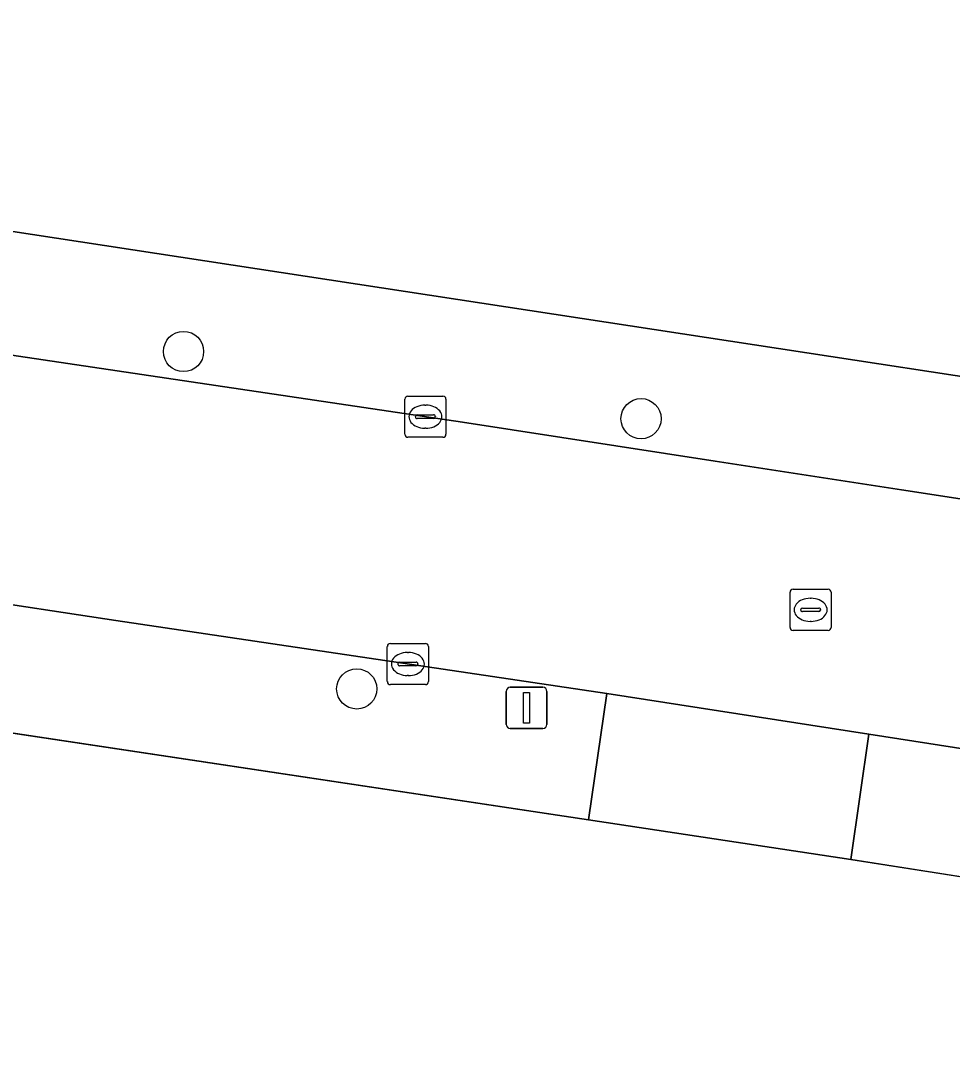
# Model space of a CAD drawing. Extents: x 161483 to 162250, y 379484 to 380833.
# Drawn here: x 161670.56 to 161693.19, y 380437.87 to 380463.15 of the extents above; entities that cross this region are included whole.
import ezdxf

# ---------------------------------------------------------------- set-up
doc = ezdxf.new("R2010")
doc.units = 0
for name, color, linetype in [('IMGEO_Boom', 7, 'Continuous'), ('IMGEO_Erf', 7, 'Continuous'), ('IMGEO_Kolk', 7, 'Continuous'), ('IMGEO_Lichtmast', 7, 'Continuous'), ('IMGEO_Rijbaan_lokaal_open', 7, 'Continuous'), ('IMGEO_Rioolput', 7, 'Continuous'), ('IMGEO_Voetpad_open', 7, 'Continuous')]:
    doc.layers.add(name, color=color, linetype=linetype)

msp = doc.modelspace()

# ---------------------------------------------------------------- linework, layer by layer
at = {"layer": 'IMGEO_Boom'}
for centre in [(161674.512, 380455.113), (161685.632, 380453.481), (161678.722, 380446.917)]:
    msp.add_circle(centre, 0.489, dxfattribs=at)
at = {"layer": 'IMGEO_Erf'}
for points in [[(161746.578, 380565.893), (161701.408, 380572.822), (161675.834, 380576.755), (161672.785, 380556.708), (161672.018, 380551.67), (161669.47, 380534.918), (161668.107, 380525.958), (161665.107, 380506.236), (161664.729, 380506.368), (161663.777, 380500), (161663.405, 380497.51), (161661.323, 380483.575), (161659.867, 380473.831), (161659.847, 380473.707), (161657.766, 380460.798), (161657.736, 380460.494), (161657.919, 380460.405), (161659.307, 380459.731), (161660.495, 380459.537), (161723.59, 380449.899)], [(162078.957, 380365.04), (162051.567, 380370.414), (162025.006, 380376.148), (162000, 380382.025), (161995.099, 380383.252), (161959.315, 380392.214), (161910.21, 380403.651), (161910.18, 380403.657), (161870.617, 380411.917), (161833.133, 380419.277), (161827.383, 380420.325), (161803.575, 380424.662), (161764.511, 380431.266), (161690.732, 380442.772), (161684.352, 380443.733), (161658.891, 380447.568)]]:
    msp.add_lwpolyline(points, dxfattribs=at)
at = {"layer": 'IMGEO_Kolk'}
for p, q in [((161679.889, 380453.104), (161679.889, 380453.956)), ((161679.964, 380454.03), (161680.816, 380454.03)), ((161680.89, 380453.956), (161680.89, 380453.104)), ((161680.377, 380453.81), (161680.402, 380453.81)), ((161680.148, 380453.524), (161680.148, 380453.536)), ((161680.586, 380453.487), (161680.188, 380453.487)), ((161680.191, 380453.573), (161680.589, 380453.573)), ((161680.632, 380453.536), (161680.632, 380453.524)), ((161680.4, 380453.25), (161680.375, 380453.25)), ((161680.816, 380453.03), (161679.964, 380453.03)), ((161679.465, 380447.096), (161679.465, 380447.948)), ((161679.54, 380448.022), (161680.392, 380448.022)), ((161680.466, 380447.948), (161680.466, 380447.096)), ((161679.953, 380447.802), (161679.978, 380447.802)), ((161679.724, 380447.516), (161679.724, 380447.528)), ((161680.162, 380447.479), (161679.764, 380447.479)), ((161679.767, 380447.565), (161680.165, 380447.565)), ((161680.208, 380447.528), (161680.208, 380447.516)), ((161679.976, 380447.242), (161679.951, 380447.242)), ((161680.392, 380447.022), (161679.54, 380447.022))]:
    msp.add_line(p, q, dxfattribs=at)
for points in [[(161679.889, 380453.104), (161679.889, 380453.956)], [(161679.964, 380454.03), (161680.816, 380454.03)], [(161680.89, 380453.956), (161680.89, 380453.104)], [(161680.816, 380453.03), (161679.964, 380453.03)], [(161679.465, 380447.096), (161679.465, 380447.948)], [(161679.54, 380448.022), (161680.392, 380448.022)], [(161680.466, 380447.948), (161680.466, 380447.096)], [(161680.392, 380447.022), (161679.54, 380447.022)]]:
    msp.add_lwpolyline(points, dxfattribs=at)
for centre, radius, start, end in [((161679.966, 380453.954), 0.0765, 91.552, 178.448), ((161679.966, 380453.954), 0.0765, 91.552, 178.448), ((161680.814, 380453.954), 0.0765, 1.552, 88.448), ((161680.814, 380453.954), 0.0765, 1.552, 88.448), ((161680.188, 380453.533), 0.0403, 85.8775, 175.7526), ((161680.185, 380453.523), 0.0366, 178.938, 274.7102), ((161680.589, 380453.53), 0.043, 264.8664, 352.4533), ((161680.593, 380453.535), 0.0386, 1.7309, 96.639), ((161679.966, 380453.106), 0.0765, 181.552, 268.448), ((161679.966, 380453.106), 0.0765, 181.552, 268.448), ((161680.814, 380453.106), 0.0765, 271.552, 358.448), ((161680.814, 380453.106), 0.0765, 271.552, 358.448), ((161679.542, 380447.946), 0.0765, 91.552, 178.448), ((161679.542, 380447.946), 0.0765, 91.552, 178.448), ((161680.39, 380447.946), 0.0765, 1.552, 88.448), ((161680.39, 380447.946), 0.0765, 1.552, 88.448), ((161679.764, 380447.525), 0.0403, 85.8775, 175.7526), ((161679.761, 380447.515), 0.0366, 178.938, 274.7102), ((161680.165, 380447.522), 0.043, 264.8664, 352.4533), ((161680.169, 380447.527), 0.0386, 1.7309, 96.639), ((161679.542, 380447.098), 0.0765, 181.552, 268.448), ((161679.542, 380447.098), 0.0765, 181.552, 268.448), ((161680.39, 380447.098), 0.0765, 271.552, 358.448), ((161680.39, 380447.098), 0.0765, 271.552, 358.448)]:
    msp.add_arc(centre, radius, start, end, dxfattribs=at)
for centre, major_axis, ratio, start_param, end_param in [((161680.376, 380453.53), (-0.387, 0.002), 0.722429, 4.712389, 7.853982), ((161680.401, 380453.53), (-0.39, 0.002), 0.717154, 1.570796, 4.712389), ((161679.952, 380447.522), (-0.387, 0.002), 0.722429, 4.712389, 7.853982), ((161679.977, 380447.522), (-0.39, 0.002), 0.717154, 1.570796, 4.712389)]:
    msp.add_ellipse(centre, major_axis=major_axis, ratio=ratio, start_param=start_param, end_param=end_param, dxfattribs=at)
at = {"layer": 'IMGEO_Lichtmast'}
for p, q in [((161682.354, 380446.056), (161682.354, 380446.856)), ((161682.354, 380446.856), (161682.354, 380446.056)), ((161682.454, 380446.956), (161683.244, 380446.956)), ((161683.244, 380446.956), (161682.454, 380446.956)), ((161683.344, 380446.856), (161683.344, 380446.056)), ((161683.344, 380446.056), (161683.344, 380446.856)), ((161683.244, 380445.956), (161682.454, 380445.956)), ((161682.454, 380445.956), (161683.244, 380445.956))]:
    msp.add_line(p, q, dxfattribs=at)
msp.add_lwpolyline([(161682.774, 380446.831), (161682.924, 380446.831), (161682.924, 380446.081), (161682.774, 380446.081), (161682.774, 380446.831)], dxfattribs=at)
for centre, start, end in [((161682.454, 380446.856), 90, 180), ((161682.454, 380446.856), 90, 180), ((161683.244, 380446.856), 0, 90), ((161683.244, 380446.856), 360, 90), ((161682.454, 380446.056), 180, 270), ((161682.454, 380446.056), 180, 270), ((161683.244, 380446.056), 270, 0), ((161683.244, 380446.056), 270, 0)]:
    msp.add_arc(centre, 0.1, start, end, dxfattribs=at)
at = {"layer": 'IMGEO_Rijbaan_lokaal_open'}
msp.add_lwpolyline([(161697.076, 380450.97), (161691.961, 380451.756), (161687.434, 380452.451), (161681.29, 380453.395), (161669.297, 380455.18), (161660.774, 380456.435), (161659.843, 380450.48), (161661.237, 380450.25), (161665.389, 380449.714), (161672.865, 380448.575), (161684.802, 380446.806), (161691.17, 380445.817), (161699.969, 380444.448)], dxfattribs=at)
at = {"layer": 'IMGEO_Rioolput'}
for p, q in [((161689.253, 380448.412), (161689.253, 380449.264)), ((161689.328, 380449.338), (161690.18, 380449.338)), ((161690.254, 380449.264), (161690.254, 380448.412)), ((161689.555, 380448.881), (161689.953, 380448.881)), ((161689.741, 380449.118), (161689.766, 380449.118)), ((161689.512, 380448.832), (161689.512, 380448.844)), ((161689.95, 380448.795), (161689.552, 380448.795)), ((161689.996, 380448.844), (161689.996, 380448.832)), ((161689.764, 380448.558), (161689.739, 380448.558)), ((161690.18, 380448.338), (161689.328, 380448.338))]:
    msp.add_line(p, q, dxfattribs=at)
for points in [[(161689.253, 380448.412), (161689.253, 380449.264)], [(161689.328, 380449.338), (161690.18, 380449.338)], [(161690.254, 380449.264), (161690.254, 380448.412)], [(161690.18, 380448.338), (161689.328, 380448.338)]]:
    msp.add_lwpolyline(points, dxfattribs=at)
for centre, radius, start, end in [((161689.33, 380449.262), 0.0765, 91.552, 178.448), ((161689.33, 380449.262), 0.0765, 91.552, 178.448), ((161690.178, 380449.262), 0.0765, 1.552, 88.448), ((161690.178, 380449.262), 0.0765, 1.552, 88.448), ((161689.552, 380448.841), 0.0403, 85.8775, 175.7526), ((161689.957, 380448.843), 0.0386, 1.7309, 96.639), ((161689.549, 380448.831), 0.0366, 178.938, 274.7102), ((161689.953, 380448.838), 0.043, 264.8664, 352.4533), ((161689.33, 380448.414), 0.0765, 181.552, 268.448), ((161689.33, 380448.414), 0.0765, 181.552, 268.448), ((161690.178, 380448.414), 0.0765, 271.552, 358.448), ((161690.178, 380448.414), 0.0765, 271.552, 358.448)]:
    msp.add_arc(centre, radius, start, end, dxfattribs=at)
for centre, major_axis, ratio, start_param, end_param in [((161689.74, 380448.838), (-0.387, 0.002), 0.722429, 4.712389, 7.853982), ((161689.765, 380448.838), (-0.39, 0.002), 0.717154, 1.570796, 4.712389)]:
    msp.add_ellipse(centre, major_axis=major_axis, ratio=ratio, start_param=start_param, end_param=end_param, dxfattribs=at)
at = {"layer": 'IMGEO_Voetpad_open'}
for points in [[(161727.758, 380449.302), (161723.59, 380449.899), (161660.495, 380459.537)], [(161659.625, 380456.642), (161660.774, 380456.435), (161669.297, 380455.18), (161681.29, 380453.395), (161687.434, 380452.451), (161691.961, 380451.756), (161697.076, 380450.97), (161704.644, 380449.834), (161709.188, 380449.153), (161711.844, 380448.754), (161722.958, 380447.035)], [(161658.891, 380447.568), (161684.352, 380443.733), (161684.802, 380446.806), (161672.865, 380448.575), (161665.389, 380449.714)], [(161754.881, 380435.751), (161744.785, 380437.458), (161740.249, 380438.226), (161736.799, 380438.809), (161729.763, 380439.91), (161729.261, 380439.989), (161725.346, 380440.572), (161718.187, 380441.637), (161707.293, 380443.311), (161705.835, 380443.535), (161699.969, 380444.448), (161691.17, 380445.817), (161690.732, 380442.772), (161764.511, 380431.266)]]:
    msp.add_lwpolyline(points, dxfattribs=at)
msp.add_lwpolyline([(161690.732, 380442.772), (161691.17, 380445.817), (161684.802, 380446.806), (161684.352, 380443.733)], close=True, dxfattribs=at)

doc.saveas('drawing.dxf')
